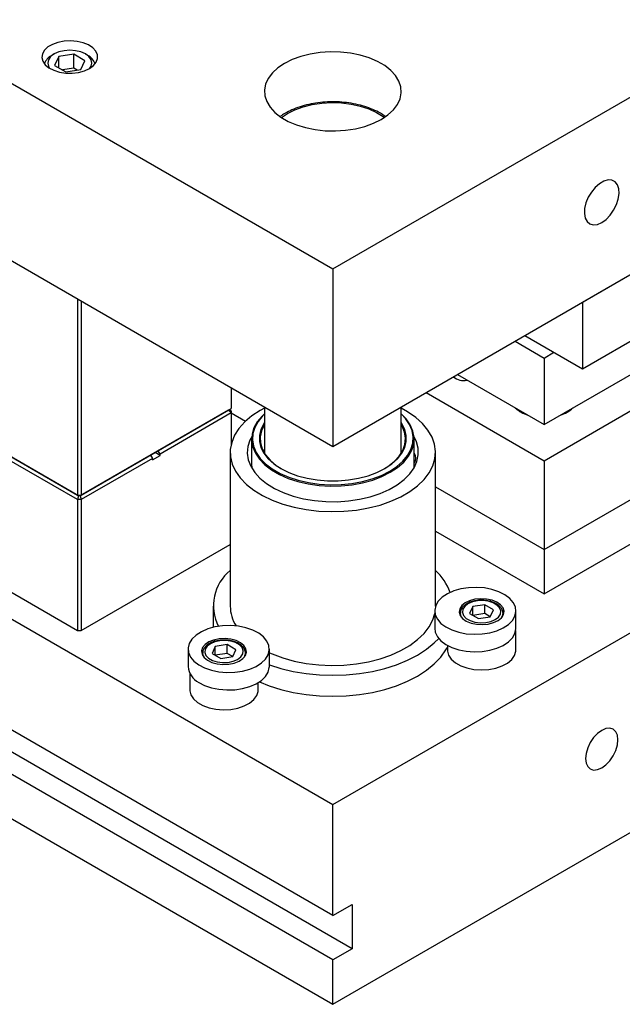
# Model space of a CAD drawing. Header units: inches. Extents: x 1880 to 2363, y -453 to -54.
# Tile 682 of 1056: x 1951.7 to 1957.25, y -153.6 to -144.55. Entities that reach past the tile are written whole.
import ezdxf

# ---------------------------------------------------------------- set-up
doc = ezdxf.new("R2010")
doc.units = ezdxf.units.IN
doc.header["$LTSCALE"] = 0.5
doc.header["$MEASUREMENT"] = 0
doc.layers.add('SID-M-S', color=105, linetype='Continuous')

msp = doc.modelspace()

# ---------------------------------------------------------------- linework, layer by layer
at = {"layer": 'SID-M-S'}
for p, q in [((1954.58358, -146.83973), (1964.48307, -141.12487)), ((1945.74474, -141.73718), (1954.58358, -146.83973)), ((1954.58358, -148.47281), (1964.48307, -142.75796)), ((1945.74474, -143.37026), (1954.58358, -148.47281)), ((1956.88167, -147.14622), (1961.47787, -144.49289)), ((1951.92836, -144.82773), (1951.90956, -144.8605)), ((1951.95975, -144.79836), (1951.92836, -144.82773)), ((1952.00202, -144.77395), (1951.95975, -144.79836)), ((1952.05291, -144.75583), (1952.00202, -144.77395)), ((1952.10966, -144.74498), (1952.05291, -144.75583)), ((1952.16174, -144.82841), (1952.10916, -144.83241)), ((1952.16922, -144.74197), (1952.10966, -144.74498)), ((1952.21431, -144.83241), (1952.16174, -144.82841)), ((1952.22838, -144.74697), (1952.16922, -144.74197)), ((1952.28395, -144.75971), (1952.22838, -144.74697)), ((1952.33292, -144.77951), (1952.28395, -144.75971)), ((1952.37267, -144.80529), (1952.33292, -144.77951)), ((1952.40104, -144.83567), (1952.37267, -144.80529)), ((1951.90956, -144.8605), (1951.90434, -144.89488)), ((1951.90434, -144.89488), (1951.91301, -144.92903)), ((1951.96553, -144.91532), (1951.95861, -144.94567)), ((1951.98582, -144.88704), (1951.96553, -144.91532)), ((1952.0181, -144.86276), (1951.98582, -144.88704)), ((1952.01808, -144.86277), (1951.99598, -144.87553)), ((1952.06017, -144.84412), (1952.0181, -144.86276)), ((1952.05967, -144.88675), (1952.02232, -144.96724)), ((1952.19909, -144.86519), (1952.05967, -144.88675)), ((1952.05967, -144.98881), (1952.05967, -144.88675)), ((1952.10916, -144.83241), (1952.06017, -144.84412)), ((1952.30115, -144.92411), (1952.19909, -144.86519)), ((1952.19909, -144.99277), (1952.19909, -144.86519)), ((1952.2633, -144.84412), (1952.21431, -144.83241)), ((1952.30537, -144.86276), (1952.2633, -144.84412)), ((1952.33765, -144.88704), (1952.30537, -144.86276)), ((1952.32749, -144.87553), (1952.30539, -144.86277)), ((1952.35794, -144.91532), (1952.33765, -144.88704)), ((1952.36486, -144.94567), (1952.35794, -144.91532)), ((1952.41652, -144.86901), (1952.40104, -144.83567)), ((1952.40617, -144.93731), (1952.41826, -144.90351)), ((1952.41826, -144.90351), (1952.41652, -144.86901)), ((1954.20952, -144.91433), (1954.13815, -144.94978)), ((1954.28923, -144.88541), (1954.20952, -144.91433)), ((1954.37553, -144.86368), (1954.28923, -144.88541)), ((1954.46647, -144.84961), (1954.37553, -144.86368)), ((1954.56002, -144.84352), (1954.46647, -144.84961)), ((1954.65411, -144.84556), (1954.56002, -144.84352)), ((1954.74661, -144.85566), (1954.65411, -144.84556)), ((1954.83548, -144.87361), (1954.74661, -144.85566)), ((1954.91871, -144.89901), (1954.83548, -144.87361)), ((1954.99447, -144.93128), (1954.91871, -144.89901)), ((1951.91301, -144.92903), (1951.93508, -144.96111)), ((1951.93508, -144.96111), (1951.96938, -144.98938)), ((1951.95861, -144.94567), (1951.96553, -144.97602)), ((1951.96553, -144.97602), (1951.97654, -144.99384)), ((1951.96938, -144.98938), (1952.01404, -145.01233)), ((1952.01404, -145.01233), (1952.06667, -145.02871)), ((1952.02232, -144.96724), (1952.12438, -145.02616)), ((1952.19909, -144.99277), (1952.09456, -145.00894)), ((1952.12438, -145.02616), (1952.2638, -145.00459)), ((1952.22891, -145.00999), (1952.19909, -144.99277)), ((1952.2638, -145.00459), (1952.30115, -144.92411)), ((1952.29692, -145.01708), (1952.34382, -144.99567)), ((1952.34382, -144.99567), (1952.3809, -144.9686)), ((1952.34694, -144.99384), (1952.35794, -144.97602)), ((1952.35794, -144.97602), (1952.36486, -144.94567)), ((1952.3809, -144.9686), (1952.40617, -144.93731)), ((1954.07674, -144.99097), (1954.02665, -145.03699)), ((1954.13815, -144.94978), (1954.07674, -144.99097)), ((1955.06104, -144.96971), (1954.99447, -144.93128)), ((1955.11695, -145.01344), (1955.06104, -144.96971)), ((1952.06667, -145.02871), (1952.12442, -145.03764)), ((1952.12442, -145.03764), (1952.18418, -145.03864)), ((1952.18418, -145.03864), (1952.24273, -145.03166)), ((1952.24273, -145.03166), (1952.29692, -145.01708)), ((1953.989, -145.08681), (1953.96464, -145.13931)), ((1954.02665, -145.03699), (1953.989, -145.08681)), ((1955.16094, -145.0615), (1955.11695, -145.01344)), ((1955.19203, -145.1128), (1955.16094, -145.0615)), ((1953.96464, -145.13931), (1953.9541, -145.19332)), ((1953.9541, -145.19332), (1953.95762, -145.24763)), ((1955.20954, -145.1662), (1955.19203, -145.1128)), ((1955.21306, -145.22051), (1955.20954, -145.1662)), ((1953.95762, -145.24763), (1953.97512, -145.30103)), ((1955.17815, -145.32702), (1955.20252, -145.27452)), ((1955.20252, -145.27452), (1955.21306, -145.22051)), ((1953.97512, -145.30103), (1954.00621, -145.35233)), ((1954.00621, -145.35233), (1954.05021, -145.40039)), ((1954.23463, -145.37551), (1954.31145, -145.34798)), ((1954.31145, -145.34798), (1954.39464, -145.32755)), ((1954.39464, -145.32755), (1954.48227, -145.31468)), ((1954.48227, -145.31468), (1954.57226, -145.30969)), ((1954.57226, -145.30969), (1954.66253, -145.31269)), ((1954.66253, -145.31269), (1954.75094, -145.32361)), ((1954.75094, -145.32361), (1954.83543, -145.34219)), ((1954.83543, -145.34219), (1954.91402, -145.36799)), ((1954.91402, -145.36799), (1954.98486, -145.40043)), ((1955.1405, -145.37684), (1955.17815, -145.32702)), ((1954.05021, -145.40039), (1954.10611, -145.44412)), ((1954.10611, -145.44412), (1954.17269, -145.48255)), ((1954.11012, -145.44678), (1954.16599, -145.40948)), ((1954.16599, -145.40948), (1954.23463, -145.37551)), ((1954.95764, -145.4995), (1955.029, -145.46405)), ((1954.98486, -145.40043), (1955.04629, -145.43872)), ((1955.029, -145.46405), (1955.09041, -145.42286)), ((1955.04629, -145.43872), (1955.05703, -145.44678)), ((1955.09041, -145.42286), (1955.1405, -145.37684)), ((1954.17269, -145.48255), (1954.24844, -145.51482)), ((1954.24844, -145.51482), (1954.33168, -145.54022)), ((1954.33168, -145.54022), (1954.42054, -145.55817)), ((1954.70069, -145.56422), (1954.79163, -145.55015)), ((1954.79163, -145.55015), (1954.87792, -145.52842)), ((1954.87792, -145.52842), (1954.95764, -145.4995)), ((1954.42054, -145.55817), (1954.51305, -145.56827)), ((1954.51305, -145.56827), (1954.60713, -145.57031)), ((1954.60713, -145.57031), (1954.70069, -145.56422)), ((1956.99948, -146.0896), (1956.96429, -146.13226)), ((1957.03837, -146.05562), (1956.99948, -146.0896)), ((1957.07853, -146.03244), (1957.03837, -146.05562)), ((1957.11742, -146.02152), (1957.07853, -146.03244)), ((1957.15261, -146.02354), (1957.11742, -146.02152)), ((1957.18188, -146.03839), (1957.15261, -146.02354)), ((1957.2034, -146.06512), (1957.18188, -146.03839)), ((1957.21581, -146.10205), (1957.2034, -146.06512)), ((1956.93502, -146.1809), (1956.9135, -146.23247)), ((1956.96429, -146.13226), (1956.93502, -146.1809)), ((1957.2108, -146.19677), (1957.21833, -146.14688)), ((1957.21833, -146.14688), (1957.21581, -146.10205)), ((1956.9135, -146.23247), (1956.90109, -146.28374)), ((1957.16811, -146.2991), (1957.19371, -146.2486)), ((1957.19371, -146.2486), (1957.2108, -146.19677)), ((1956.90109, -146.28374), (1956.89857, -146.33147)), ((1956.89857, -146.33147), (1956.9061, -146.37267)), ((1957.09829, -146.38373), (1957.13562, -146.34511)), ((1957.13562, -146.34511), (1957.16811, -146.2991)), ((1956.9061, -146.37267), (1956.92319, -146.40476)), ((1956.92319, -146.40476), (1956.94879, -146.42571)), ((1956.94879, -146.42571), (1956.98128, -146.43422)), ((1956.98128, -146.43422), (1957.01861, -146.42973)), ((1957.01861, -146.42973), (1957.05845, -146.41255)), ((1957.05845, -146.41255), (1957.09829, -146.38373)), ((1945.74474, -146.665), (1954.58358, -151.76756)), ((1954.58358, -146.83973), (1954.58358, -148.47281)), ((1956.88167, -147.75862), (1958.38428, -146.89119)), ((1952.23245, -147.11553), (1952.23245, -148.92013)), ((1952.2678, -147.13594), (1952.2678, -148.92013)), ((1956.88162, -147.14618), (1956.88167, -147.14622)), ((1956.88167, -147.14615), (1956.88167, -147.75862)), ((1956.3512, -147.45239), (1956.88167, -147.75862)), ((1956.52812, -148.27185), (1958.04463, -147.39639)), ((1956.26032, -147.50485), (1956.52812, -147.65945)), ((1956.52812, -149.82859), (1960.38185, -147.60387)), ((1956.52812, -147.65945), (1956.619, -147.60698)), ((1954.58358, -152.78823), (1945.74474, -147.68568)), ((1956.52812, -147.65945), (1956.52812, -148.27185)), ((1956.52812, -148.60377), (1958.04463, -147.72831)), ((1955.7299, -147.81105), (1956.52812, -148.27185)), ((1954.58358, -153.60477), (1964.48307, -147.88992)), ((1954.76035, -153.09445), (1945.92152, -147.9919)), ((1953.64666, -147.93194), (1953.64666, -148.12413)), ((1955.44242, -147.97701), (1956.52812, -148.60377)), ((1954.58358, -153.1965), (1945.74474, -148.09395)), ((1953.62166, -148.13857), (1952.25745, -148.92611)), ((1952.2678, -148.92013), (1953.64666, -148.12413)), ((1953.64666, -148.16496), (1952.99259, -148.54255)), ((1953.62166, -148.13857), (1953.64666, -148.12413)), ((1953.62166, -148.13857), (1953.64666, -148.16496)), ((1953.62898, -148.13434), (1953.64666, -148.14455)), ((1953.64666, -148.14455), (1953.64666, -148.4567)), ((1953.64666, -148.16515), (1953.77888, -148.24148)), ((1953.91544, -148.14167), (1953.8384, -148.19199)), ((1953.95366, -148.12081), (1953.91544, -148.14167)), ((1953.95366, -148.17232), (1953.93155, -148.19357)), ((1953.95366, -148.17444), (1953.93841, -148.18937)), ((1953.95366, -148.10917), (1953.95366, -148.53578)), ((1955.2135, -148.53578), (1955.2135, -148.10917)), ((1955.27197, -148.15373), (1955.2135, -148.12081)), ((1955.2591, -148.21975), (1955.2135, -148.17232)), ((1955.25199, -148.21527), (1955.2135, -148.17444)), ((1955.34629, -148.2054), (1955.27197, -148.15373)), ((1956.30645, -148.14389), (1956.32528, -148.16339)), ((1956.73096, -148.16339), (1956.73672, -148.15816)), ((1956.73672, -148.15816), (1956.74979, -148.14389)), ((1953.77266, -148.2474), (1953.7192, -148.30705)), ((1953.8384, -148.19199), (1953.77266, -148.2474)), ((1953.8877, -148.2468), (1953.85681, -148.30297)), ((1953.89502, -148.24204), (1953.86446, -148.29762)), ((1953.93155, -148.19357), (1953.8877, -148.2468)), ((1953.93841, -148.18937), (1953.89502, -148.24204)), ((1953.94911, -148.26217), (1953.92189, -148.31569)), ((1953.95466, -148.25387), (1953.94911, -148.26217)), ((1955.21805, -148.26217), (1955.21249, -148.25387)), ((1955.24527, -148.31569), (1955.21805, -148.26217)), ((1955.28905, -148.26953), (1955.25199, -148.21527)), ((1955.29656, -148.27458), (1955.2591, -148.21975)), ((1955.31297, -148.32619), (1955.28905, -148.26953)), ((1955.40905, -148.26195), (1955.34629, -148.2054)), ((1955.45929, -148.32252), (1955.40905, -148.26195)), ((1953.7192, -148.30705), (1953.67885, -148.37004)), ((1953.83947, -148.36105), (1953.83598, -148.41996)), ((1953.85681, -148.30297), (1953.83947, -148.36105)), ((1953.8473, -148.35509), (1953.84385, -148.41337)), ((1953.86446, -148.29762), (1953.8473, -148.35509)), ((1953.92189, -148.31569), (1953.90814, -148.3709)), ((1953.92775, -148.32811), (1953.91529, -148.38405)), ((1953.95366, -148.27465), (1953.92775, -148.32811)), ((1955.22086, -148.28716), (1955.2135, -148.27465)), ((1955.24384, -148.34199), (1955.22086, -148.28716)), ((1955.25276, -148.39816), (1955.24384, -148.34199)), ((1955.25902, -148.3709), (1955.24527, -148.31569)), ((1955.32073, -148.33184), (1955.29656, -148.27458)), ((1955.3233, -148.3842), (1955.31297, -148.32619)), ((1955.33117, -148.39047), (1955.32073, -148.33184)), ((1955.49626, -148.3862), (1955.45929, -148.32252)), ((1956.52812, -149.42032), (1958.3819, -148.35015)), ((1953.65222, -148.43541), (1953.6397, -148.50218)), ((1953.67885, -148.37004), (1953.65222, -148.43541)), ((1953.82078, -148.41463), (1953.80156, -148.47432)), ((1953.83646, -148.38384), (1953.82078, -148.41463)), ((1953.83554, -148.40522), (1953.83554, -148.64119)), ((1953.83598, -148.41996), (1953.84642, -148.47859)), ((1953.84385, -148.41337), (1953.85418, -148.47139)), ((1953.90814, -148.3709), (1953.90814, -148.42667)), ((1953.90814, -148.42667), (1953.92189, -148.48188)), ((1953.91529, -148.38405), (1953.91707, -148.44045)), ((1953.91707, -148.44045), (1953.93306, -148.4961)), ((1955.24527, -148.48188), (1955.25902, -148.42667)), ((1955.2474, -148.45448), (1955.25276, -148.39816)), ((1955.25902, -148.42667), (1955.25902, -148.3709)), ((1955.30269, -148.49995), (1955.31985, -148.44248)), ((1955.31034, -148.50746), (1955.32769, -148.44938)), ((1955.31985, -148.44248), (1955.3233, -148.3842)), ((1955.32769, -148.44938), (1955.33117, -148.39047)), ((1955.35247, -148.4294), (1955.33069, -148.38384)), ((1955.33161, -148.66931), (1955.33161, -148.40522)), ((1955.36823, -148.48944), (1955.35247, -148.4294)), ((1955.5194, -148.45202), (1955.49626, -148.3862)), ((1955.52835, -148.51898), (1955.5194, -148.45202)), ((1945.74474, -148.50222), (1954.58358, -153.60477)), ((1951.56069, -148.53234), (1952.23245, -148.92013)), ((1952.99259, -148.5548), (1952.94662, -148.52826)), ((1952.99259, -148.54255), (1952.97491, -148.51193)), ((1952.99259, -148.5548), (1952.99259, -148.54255)), ((1953.63869, -148.52738), (1953.63869, -149.94186)), ((1953.6397, -148.50218), (1953.64149, -148.56933)), ((1953.80156, -148.47432), (1953.79628, -148.53497)), ((1953.79628, -148.53497), (1953.80506, -148.59548)), ((1953.84642, -148.47859), (1953.87059, -148.53585)), ((1953.85418, -148.47139), (1953.8781, -148.52805)), ((1953.87059, -148.53585), (1953.90805, -148.59068)), ((1953.8781, -148.52805), (1953.91516, -148.5823)), ((1953.92189, -148.48188), (1953.94911, -148.5354)), ((1953.93306, -148.4961), (1953.96292, -148.54981)), ((1953.94911, -148.5354), (1953.98924, -148.58613)), ((1955.17791, -148.58613), (1955.21805, -148.5354)), ((1955.19467, -148.5628), (1955.2279, -148.50975)), ((1955.21606, -148.52164), (1955.2135, -148.524)), ((1955.21805, -148.5354), (1955.24527, -148.48188)), ((1955.2279, -148.50975), (1955.2474, -148.45448)), ((1955.27213, -148.55554), (1955.30269, -148.49995)), ((1955.27945, -148.56363), (1955.31034, -148.50746)), ((1955.36999, -148.55015), (1955.36823, -148.48944)), ((1955.52297, -148.58606), (1955.52835, -148.51898)), ((1955.52846, -149.94186), (1955.52846, -148.52738)), ((1952.23245, -148.96096), (1951.56069, -148.57316)), ((1952.2428, -148.92611), (1951.58569, -148.54677)), ((1952.92188, -148.58337), (1952.2678, -148.96096)), ((1952.9042, -148.55275), (1952.92188, -148.58337)), ((1952.92188, -148.59562), (1952.99259, -148.5548)), ((1952.92188, -148.59562), (1952.92188, -148.58337)), ((1953.64149, -148.56933), (1953.65757, -148.63585)), ((1953.80506, -148.59548), (1953.82773, -148.65478)), ((1953.90805, -148.59068), (1953.95809, -148.64205)), ((1953.91516, -148.5823), (1953.96467, -148.63313)), ((1953.96292, -148.54981), (1954.006, -148.60044)), ((1953.96467, -148.63313), (1954.02571, -148.6796)), ((1953.98924, -148.58613), (1954.04148, -148.63306)), ((1954.006, -148.60044), (1954.06139, -148.6469)), ((1954.04148, -148.63306), (1954.10475, -148.67521)), ((1955.0624, -148.67521), (1955.12568, -148.63306)), ((1955.09012, -148.65775), (1955.14842, -148.61248)), ((1955.12568, -148.63306), (1955.17791, -148.58613)), ((1955.14842, -148.61248), (1955.19467, -148.5628)), ((1955.17334, -148.65697), (1955.22874, -148.6082)), ((1955.17961, -148.66614), (1955.23561, -148.61686)), ((1955.22874, -148.6082), (1955.27213, -148.55554)), ((1955.23561, -148.61686), (1955.27945, -148.56363)), ((1955.33162, -148.66928), (1955.35771, -148.61046)), ((1955.35771, -148.61046), (1955.36999, -148.55015)), ((1955.50336, -148.65226), (1955.52297, -148.58606)), ((1956.52812, -148.60377), (1956.52812, -149.82859)), ((1953.65757, -148.63585), (1953.68768, -148.70072)), ((1953.68768, -148.70072), (1953.73137, -148.76296)), ((1953.82696, -148.64634), (1953.82456, -148.64832)), ((1953.83528, -148.64058), (1953.82696, -148.64634)), ((1953.82773, -148.65478), (1953.86389, -148.7118)), ((1953.86389, -148.7118), (1953.91289, -148.76553)), ((1953.95809, -148.64205), (1954.01978, -148.68902)), ((1954.01978, -148.68902), (1954.09197, -148.73069)), ((1954.02571, -148.6796), (1954.09714, -148.72084)), ((1954.06139, -148.6469), (1954.10747, -148.67677)), ((1954.09714, -148.72084), (1954.17764, -148.75607)), ((1954.10475, -148.67521), (1954.17777, -148.71173)), ((1954.17777, -148.71173), (1954.25905, -148.74189)), ((1954.90811, -148.74189), (1954.98939, -148.71173)), ((1954.98939, -148.71173), (1955.0624, -148.67521)), ((1955.03081, -148.73925), (1955.10695, -148.70092)), ((1955.03556, -148.7493), (1955.11251, -148.71056)), ((1955.05968, -148.67677), (1955.09012, -148.65775)), ((1955.10695, -148.70092), (1955.17334, -148.65697)), ((1955.11251, -148.71056), (1955.17961, -148.66614)), ((1955.2401, -148.77833), (1955.29218, -148.72558)), ((1955.29218, -148.72558), (1955.33162, -148.66928)), ((1955.42281, -148.778), (1955.4698, -148.71657)), ((1955.4698, -148.71657), (1955.50336, -148.65226)), ((1953.73137, -148.76296), (1953.78798, -148.82163)), ((1953.91289, -148.76553), (1953.97386, -148.81501)), ((1953.97386, -148.81501), (1954.04571, -148.85936)), ((1954.09197, -148.73069), (1954.17332, -148.7663)), ((1954.17332, -148.7663), (1954.26231, -148.79519)), ((1954.17764, -148.75607), (1954.26569, -148.78466)), ((1954.25905, -148.74189), (1954.34693, -148.76506)), ((1954.26231, -148.79519), (1954.35729, -148.81681)), ((1954.26569, -148.78466), (1954.35967, -148.80605)), ((1954.34693, -148.76506), (1954.43963, -148.78077)), ((1954.35967, -148.80605), (1954.45782, -148.81986)), ((1954.43963, -148.78077), (1954.53527, -148.78871)), ((1954.53527, -148.78871), (1954.63188, -148.78871)), ((1954.63188, -148.78871), (1954.72752, -148.78077)), ((1954.65927, -148.82383), (1954.75882, -148.81392)), ((1954.72752, -148.78077), (1954.82022, -148.76506)), ((1954.75882, -148.81392), (1954.85511, -148.79628)), ((1954.76068, -148.82477), (1954.85799, -148.80694)), ((1954.82022, -148.76506), (1954.90811, -148.74189)), ((1954.85511, -148.79628), (1954.94634, -148.77123)), ((1954.85799, -148.80694), (1954.95019, -148.78162)), ((1954.94634, -148.77123), (1955.03081, -148.73925)), ((1954.95019, -148.78162), (1955.03556, -148.7493)), ((1955.1763, -148.82661), (1955.2401, -148.77833)), ((1955.3631, -148.83564), (1955.42281, -148.778)), ((1953.78798, -148.82163), (1953.85665, -148.87585)), ((1953.85665, -148.87585), (1953.93634, -148.92477)), ((1954.04571, -148.85936), (1954.12716, -148.89778)), ((1954.12716, -148.89778), (1954.21676, -148.92959)), ((1954.35729, -148.81681), (1954.45648, -148.83077)), ((1954.45648, -148.83077), (1954.55804, -148.83679)), ((1954.45782, -148.81986), (1954.55831, -148.82582)), ((1954.55804, -148.83679), (1954.66007, -148.83478)), ((1954.55831, -148.82582), (1954.65927, -148.82383)), ((1954.66007, -148.83478), (1954.76068, -148.82477)), ((1954.92691, -148.93644), (1955.01829, -148.90638)), ((1955.01829, -148.90638), (1955.10192, -148.86955)), ((1955.10192, -148.86955), (1955.1763, -148.82661)), ((1955.20931, -148.93609), (1955.29157, -148.8886)), ((1955.29157, -148.8886), (1955.3631, -148.83564)), ((1955.52846, -148.84322), (1956.52812, -149.42032)), ((1952.23245, -148.92013), (1952.2678, -148.92013)), ((1952.23245, -148.92013), (1952.2428, -148.92611)), ((1952.2428, -148.92611), (1952.23245, -148.96096)), ((1952.2678, -148.96096), (1952.23245, -148.96096)), ((1952.23245, -148.96096), (1952.23245, -150.16535)), ((1952.25745, -148.92611), (1952.2428, -148.92611)), ((1952.2678, -148.92013), (1952.25745, -148.92611)), ((1952.25745, -148.92611), (1952.2678, -148.96096)), ((1952.2678, -148.96096), (1952.2678, -150.16535)), ((1953.93634, -148.92477), (1954.02584, -148.96768)), ((1954.02584, -148.96768), (1954.12379, -149.00391)), ((1954.21676, -148.92959), (1954.3129, -148.95423)), ((1954.3129, -148.95423), (1954.41387, -148.97125)), ((1954.41387, -148.97125), (1954.51786, -148.98035)), ((1954.51786, -148.98035), (1954.62303, -148.98136)), ((1954.62303, -148.98136), (1954.7275, -148.97427)), ((1954.7275, -148.97427), (1954.8294, -148.95921)), ((1954.8294, -148.95921), (1954.92691, -148.93644)), ((1955.01772, -149.01186), (1955.11756, -148.97739)), ((1955.11756, -148.97739), (1955.20931, -148.93609)), ((1954.12379, -149.00391), (1954.22872, -149.03291)), ((1954.22872, -149.03291), (1954.33902, -149.05426)), ((1954.33902, -149.05426), (1954.45303, -149.06761)), ((1954.45303, -149.06761), (1954.56903, -149.07278)), ((1954.56903, -149.07278), (1954.68524, -149.06968)), ((1954.68524, -149.06968), (1954.79991, -149.05836)), ((1954.79991, -149.05836), (1954.9113, -149.03898)), ((1954.9113, -149.03898), (1955.01772, -149.01186)), ((1955.52846, -149.25149), (1956.52812, -149.82859)), ((1954.58358, -151.76756), (1958.82622, -149.31833)), ((1952.2678, -150.16535), (1953.63869, -149.37395)), ((1951.56069, -149.77756), (1952.23245, -150.16535)), ((1955.69592, -149.80253), (1955.63798, -149.82847)), ((1955.76152, -149.78362), (1955.69592, -149.80253)), ((1955.83224, -149.77246), (1955.76152, -149.78362)), ((1955.90538, -149.76948), (1955.83224, -149.77246)), ((1955.97812, -149.77479), (1955.90538, -149.76948)), ((1956.04767, -149.7882), (1955.97812, -149.77479)), ((1956.11135, -149.80917), (1956.04767, -149.7882)), ((1956.16671, -149.83692), (1956.11135, -149.80917)), ((1955.55358, -149.89719), (1955.53036, -149.93734)), ((1955.58991, -149.86043), (1955.55358, -149.89719)), ((1955.63798, -149.82847), (1955.58991, -149.86043)), ((1955.84257, -149.89188), (1955.80104, -149.91176)), ((1955.8677, -149.90312), (1955.82733, -149.92057)), ((1955.89161, -149.87888), (1955.84257, -149.89188)), ((1955.91495, -149.89295), (1955.8677, -149.90312)), ((1955.9448, -149.87365), (1955.89161, -149.87888)), ((1955.96524, -149.89087), (1955.91495, -149.89295)), ((1955.99853, -149.87655), (1955.9448, -149.87365)), ((1956.01452, -149.89706), (1955.96524, -149.89087)), ((1956.04912, -149.88737), (1955.99853, -149.87655)), ((1956.05878, -149.91101), (1956.01452, -149.89706)), ((1956.09314, -149.90539), (1956.04912, -149.88737)), ((1956.21164, -149.87037), (1956.16671, -149.83692)), ((1956.2444, -149.90824), (1956.21164, -149.87037)), ((1953.48121, -149.94186), (1953.48121, -150.13474)), ((1955.52101, -149.98531), (1955.52101, -150.14605)), ((1955.53036, -149.93734), (1955.52115, -149.97933)), ((1955.52115, -149.97933), (1955.52632, -150.02156)), ((1955.75108, -149.96638), (1955.74606, -149.99739)), ((1955.76983, -149.93717), (1955.75108, -149.96638)), ((1955.80104, -149.91176), (1955.76983, -149.93717)), ((1955.77949, -149.97115), (1955.77589, -150.00018)), ((1955.79711, -149.94387), (1955.77949, -149.97115)), ((1955.82733, -149.92057), (1955.79711, -149.94387)), ((1955.87224, -149.94649), (1955.84283, -150.00987)), ((1955.98202, -149.92951), (1955.87224, -149.94649)), ((1955.87224, -150.02685), (1955.87224, -149.94649)), ((1956.06238, -149.9759), (1955.98202, -149.92951)), ((1955.98202, -150.00988), (1955.98202, -149.92951)), ((1956.03297, -150.03928), (1956.06238, -149.9759)), ((1956.09443, -149.93159), (1956.05878, -149.91101)), ((1956.12758, -149.92937), (1956.09314, -149.90539)), ((1956.1186, -149.95714), (1956.09443, -149.93159)), ((1956.12932, -149.98559), (1956.1186, -149.95714)), ((1956.12572, -150.01463), (1956.12932, -149.98559)), ((1956.15009, -149.95767), (1956.12758, -149.92937)), ((1956.15915, -149.98838), (1956.15009, -149.95767)), ((1956.15413, -150.01939), (1956.15915, -149.98838)), ((1956.26373, -149.94907), (1956.2444, -149.90824)), ((1956.25969, -150.03328), (1956.2689, -149.99129)), ((1956.2689, -149.99129), (1956.26373, -149.94907)), ((1956.26904, -150.14605), (1956.26904, -149.98531)), ((1955.4698, -150.13105), (1955.50336, -150.06674)), ((1955.50336, -150.06674), (1955.52101, -150.01021)), ((1955.52632, -150.02156), (1955.54565, -150.06238)), ((1955.54565, -150.06238), (1955.57841, -150.10025)), ((1955.74606, -149.99739), (1955.75512, -150.0281)), ((1955.75512, -150.0281), (1955.77763, -150.0564)), ((1955.75575, -150.00896), (1955.75575, -150.02927)), ((1955.75578, -150.007), (1955.75587, -150.01284)), ((1955.75587, -150.01284), (1955.76431, -150.0421)), ((1955.77589, -150.00018), (1955.78661, -150.02863)), ((1955.77763, -150.0564), (1955.81207, -150.08038)), ((1955.78661, -150.02863), (1955.81078, -150.05418)), ((1955.81078, -150.05418), (1955.84643, -150.07476)), ((1955.81207, -150.08038), (1955.85609, -150.0984)), ((1955.84283, -150.00987), (1955.92319, -150.05626)), ((1955.84643, -150.07476), (1955.89069, -150.08871)), ((1955.98202, -150.00988), (1955.87226, -150.02686)), ((1955.92319, -150.05626), (1956.03297, -150.03928)), ((1956.03295, -150.03928), (1955.98202, -150.00988)), ((1955.99026, -150.09282), (1956.03751, -150.08265)), ((1956.03751, -150.08265), (1956.07788, -150.0652)), ((1956.06264, -150.09389), (1956.10417, -150.07401)), ((1956.07788, -150.0652), (1956.1081, -150.0419)), ((1956.10417, -150.07401), (1956.13538, -150.0486)), ((1956.1081, -150.0419), (1956.12572, -150.01463)), ((1956.13538, -150.0486), (1956.15413, -150.01939)), ((1956.1409, -150.0421), (1956.14842, -150.02058)), ((1956.14842, -150.02058), (1956.14929, -150.01357)), ((1956.14929, -150.01357), (1956.14946, -150.00896)), ((1956.14946, -150.02927), (1956.14946, -150.00896)), ((1956.20014, -150.11019), (1956.23648, -150.07343)), ((1956.23648, -150.07343), (1956.25969, -150.03328)), ((1952.23245, -150.16535), (1952.2678, -150.16535)), ((1953.43176, -150.15185), (1953.373, -150.17716)), ((1953.49795, -150.13363), (1953.43176, -150.15185)), ((1953.56902, -150.12322), (1953.49795, -150.13363)), ((1953.64224, -150.12102), (1953.56902, -150.12322)), ((1953.71479, -150.1271), (1953.64224, -150.12102)), ((1953.7839, -150.14124), (1953.71479, -150.1271)), ((1953.84691, -150.16289), (1953.7839, -150.14124)), ((1953.90138, -150.19122), (1953.84691, -150.16289)), ((1955.42281, -150.19248), (1955.4698, -150.13105)), ((1955.52101, -150.14605), (1955.52632, -150.18229)), ((1955.57841, -150.10025), (1955.62334, -150.1337)), ((1955.62334, -150.1337), (1955.6787, -150.16145)), ((1955.6787, -150.16145), (1955.74239, -150.18243)), ((1955.85609, -150.0984), (1955.90668, -150.10922)), ((1955.89069, -150.08871), (1955.93997, -150.0949)), ((1955.90668, -150.10922), (1955.96041, -150.11212)), ((1955.93997, -150.0949), (1955.99026, -150.09282)), ((1955.96041, -150.11212), (1956.0136, -150.10689)), ((1956.0136, -150.10689), (1956.06264, -150.09389)), ((1956.02853, -150.187), (1956.09413, -150.16809)), ((1956.09413, -150.16809), (1956.15207, -150.14215)), ((1956.15207, -150.14215), (1956.20014, -150.11019)), ((1956.25969, -150.19402), (1956.2689, -150.15202)), ((1956.26757, -150.34651), (1956.26757, -150.16521)), ((1956.2689, -150.15202), (1956.26904, -150.14605)), ((1953.28643, -150.24498), (1953.26193, -150.28488)), ((1953.32393, -150.20861), (1953.28643, -150.24498)), ((1953.373, -150.17716), (1953.32393, -150.20861)), ((1953.48638, -150.2537), (1953.44211, -150.27151)), ((1953.53713, -150.24312), (1953.48638, -150.2537)), ((1953.54372, -150.25974), (1953.49647, -150.26991)), ((1953.59089, -150.24048), (1953.53713, -150.24312)), ((1953.59402, -150.25766), (1953.54372, -150.25974)), ((1953.64401, -150.24596), (1953.59089, -150.24048)), ((1953.64329, -150.26385), (1953.59402, -150.25766)), ((1953.68755, -150.2778), (1953.64329, -150.26385)), ((1953.69286, -150.2592), (1953.64401, -150.24596)), ((1953.73411, -150.27928), (1953.69286, -150.2592)), ((1953.94524, -150.22514), (1953.90138, -150.19122)), ((1953.97678, -150.26335), (1953.94524, -150.22514)), ((1953.99481, -150.30438), (1953.97678, -150.26335)), ((1955.29157, -150.30308), (1955.3631, -150.25012)), ((1955.3631, -150.25012), (1955.42281, -150.19248)), ((1955.51697, -150.28043), (1955.55789, -150.23954)), ((1955.52632, -150.18229), (1955.54565, -150.22312)), ((1955.54565, -150.22312), (1955.57841, -150.26099)), ((1955.57841, -150.26099), (1955.62334, -150.29444)), ((1955.74239, -150.18243), (1955.81193, -150.19583)), ((1955.81193, -150.19583), (1955.88467, -150.20114)), ((1955.88467, -150.20114), (1955.95781, -150.19816)), ((1955.95781, -150.19816), (1956.02853, -150.187)), ((1956.20014, -150.27093), (1956.23648, -150.23417)), ((1956.23648, -150.23417), (1956.25969, -150.19402)), ((1953.251, -150.3367), (1953.251, -150.49744)), ((1953.26193, -150.28488), (1953.2514, -150.32676)), ((1953.2514, -150.32676), (1953.25521, -150.36903)), ((1953.3844, -150.32352), (1953.3749, -150.35418)), ((1953.3749, -150.35418), (1953.37948, -150.38522)), ((1953.40732, -150.29532), (1953.3844, -150.32352)), ((1953.40826, -150.33794), (1953.40466, -150.36697)), ((1953.44211, -150.27151), (1953.40732, -150.29532)), ((1953.42588, -150.31066), (1953.40826, -150.33794)), ((1953.4561, -150.28736), (1953.42588, -150.31066)), ((1953.49647, -150.26991), (1953.4561, -150.28736)), ((1953.50101, -150.31328), (1953.4716, -150.37666)), ((1953.61079, -150.2963), (1953.50101, -150.31328)), ((1953.50101, -150.39364), (1953.50101, -150.31328)), ((1953.69116, -150.34269), (1953.61079, -150.2963)), ((1953.61079, -150.37667), (1953.61079, -150.2963)), ((1953.66174, -150.40607), (1953.69116, -150.34269)), ((1953.72321, -150.29838), (1953.68755, -150.2778)), ((1953.74737, -150.32393), (1953.72321, -150.29838)), ((1953.76495, -150.30484), (1953.73411, -150.27928)), ((1953.75809, -150.35238), (1953.74737, -150.32393)), ((1953.75449, -150.38142), (1953.75809, -150.35238)), ((1953.78328, -150.33413), (1953.76495, -150.30484)), ((1953.78785, -150.36517), (1953.78328, -150.33413)), ((1953.98809, -150.38853), (1953.99863, -150.34665)), ((1953.99863, -150.34665), (1953.99481, -150.30438)), ((1953.99903, -150.49744), (1953.99903, -150.3367)), ((1955.11756, -150.39187), (1955.20931, -150.35057)), ((1955.20931, -150.35057), (1955.29157, -150.30308)), ((1955.36306, -150.39184), (1955.44544, -150.33863)), ((1955.44544, -150.33863), (1955.51697, -150.28043)), ((1955.57677, -150.41085), (1955.62408, -150.34492)), ((1955.62334, -150.29444), (1955.6787, -150.32218)), ((1955.62408, -150.34492), (1955.63764, -150.32104)), ((1955.63764, -150.30271), (1955.63764, -150.34651)), ((1955.63764, -150.34651), (1955.63799, -150.35501)), ((1955.63799, -150.35501), (1955.64851, -150.39385)), ((1955.6787, -150.32218), (1955.74239, -150.34316)), ((1955.74239, -150.34316), (1955.81193, -150.35657)), ((1955.95781, -150.3589), (1956.02853, -150.34774)), ((1956.02853, -150.34774), (1956.09413, -150.32883)), ((1956.09413, -150.32883), (1956.15207, -150.30289)), ((1956.15207, -150.30289), (1956.20014, -150.27093)), ((1956.26697, -150.35769), (1956.26757, -150.34651)), ((1953.25521, -150.36903), (1953.27325, -150.41006)), ((1953.27325, -150.41006), (1953.30479, -150.44827)), ((1953.37948, -150.38522), (1953.39781, -150.41452)), ((1953.38453, -150.37575), (1953.38453, -150.39606)), ((1953.38456, -150.37379), (1953.38464, -150.37963)), ((1953.38464, -150.37963), (1953.39308, -150.40889)), ((1953.39781, -150.41452), (1953.42865, -150.44007)), ((1953.40466, -150.36697), (1953.41538, -150.39542)), ((1953.41538, -150.39542), (1953.43955, -150.42097)), ((1953.42865, -150.44007), (1953.4699, -150.46015)), ((1953.43955, -150.42097), (1953.47521, -150.44155)), ((1953.4716, -150.37666), (1953.55196, -150.42305)), ((1953.47521, -150.44155), (1953.51946, -150.4555)), ((1953.61079, -150.37667), (1953.50103, -150.39365)), ((1953.55196, -150.42305), (1953.66174, -150.40607)), ((1953.66172, -150.40607), (1953.61079, -150.37667)), ((1953.66628, -150.44944), (1953.70665, -150.432)), ((1953.70665, -150.432), (1953.73687, -150.40869)), ((1953.72065, -150.44784), (1953.75543, -150.42403)), ((1953.73687, -150.40869), (1953.75449, -150.38142)), ((1953.75543, -150.42403), (1953.77835, -150.39583)), ((1953.76967, -150.40889), (1953.7772, -150.38737)), ((1953.7772, -150.38737), (1953.77807, -150.38036)), ((1953.77807, -150.38036), (1953.77823, -150.37575)), ((1953.77823, -150.39606), (1953.77823, -150.37575)), ((1953.77835, -150.39583), (1953.78785, -150.36517)), ((1953.9261, -150.4648), (1953.9636, -150.42843)), ((1953.9636, -150.42843), (1953.98809, -150.38853)), ((1953.99903, -150.37041), (1954.02584, -150.38216)), ((1954.02584, -150.38216), (1954.12379, -150.41839)), ((1954.12379, -150.41839), (1954.22872, -150.44739)), ((1954.9113, -150.45346), (1955.01772, -150.42634)), ((1955.01772, -150.42634), (1955.11756, -150.39187)), ((1955.17007, -150.48069), (1955.27089, -150.4394)), ((1955.27089, -150.4394), (1955.36306, -150.39184)), ((1955.51697, -150.47331), (1955.57677, -150.41085)), ((1955.64851, -150.39385), (1955.67325, -150.43049)), ((1955.67325, -150.43049), (1955.71106, -150.46319)), ((1955.81193, -150.35657), (1955.88467, -150.36188)), ((1955.88467, -150.36188), (1955.95781, -150.3589)), ((1956.19115, -150.46523), (1956.22978, -150.43286)), ((1956.22978, -150.43286), (1956.25546, -150.39644)), ((1956.25546, -150.39644), (1956.26697, -150.35769)), ((1953.30479, -150.44827), (1953.34865, -150.48219)), ((1953.34865, -150.48219), (1953.40312, -150.51052)), ((1953.40312, -150.51052), (1953.46613, -150.53217)), ((1953.46613, -150.53217), (1953.53523, -150.54631)), ((1953.4699, -150.46015), (1953.51875, -150.47339)), ((1953.51875, -150.47339), (1953.57186, -150.47887)), ((1953.51946, -150.4555), (1953.56874, -150.46169)), ((1953.56874, -150.46169), (1953.61904, -150.45961)), ((1953.57186, -150.47887), (1953.62562, -150.47623)), ((1953.61904, -150.45961), (1953.66628, -150.44944)), ((1953.62562, -150.47623), (1953.67637, -150.46565)), ((1953.67637, -150.46565), (1953.72065, -150.44784)), ((1953.75208, -150.53978), (1953.81827, -150.52156)), ((1953.81827, -150.52156), (1953.87703, -150.49625)), ((1953.87703, -150.49625), (1953.9261, -150.4648)), ((1953.98809, -150.54927), (1953.99863, -150.50738)), ((1953.99863, -150.50738), (1953.99903, -150.49744)), ((1953.99903, -150.4814), (1954.10528, -150.51521)), ((1954.10528, -150.51521), (1954.21949, -150.54252)), ((1954.22872, -150.44739), (1954.33902, -150.46874)), ((1954.33902, -150.46874), (1954.45303, -150.48209)), ((1954.45303, -150.48209), (1954.56903, -150.48726)), ((1954.56903, -150.48726), (1954.68524, -150.48416)), ((1954.68524, -150.48416), (1954.79991, -150.47284)), ((1954.79991, -150.47284), (1954.9113, -150.45346)), ((1954.94766, -150.54252), (1955.06187, -150.51521)), ((1955.06187, -150.51521), (1955.17007, -150.48069)), ((1955.36306, -150.58473), (1955.44544, -150.53152)), ((1955.44544, -150.53152), (1955.51697, -150.47331)), ((1955.71106, -150.46319), (1955.76016, -150.49044)), ((1955.76016, -150.49044), (1955.81825, -150.51096)), ((1955.81825, -150.51096), (1955.88263, -150.52378)), ((1955.88263, -150.52378), (1955.95028, -150.52832)), ((1955.95028, -150.52832), (1956.01804, -150.52436)), ((1956.01804, -150.52436), (1956.08274, -150.51208)), ((1956.08274, -150.51208), (1956.14136, -150.49206)), ((1956.14136, -150.49206), (1956.19115, -150.46523)), ((1953.26642, -150.5588), (1953.26642, -150.7133)), ((1953.53523, -150.54631), (1953.60779, -150.55239)), ((1953.60779, -150.55239), (1953.68101, -150.55019)), ((1953.68101, -150.55019), (1953.75208, -150.53978)), ((1953.87703, -150.65698), (1953.9261, -150.62554)), ((1953.9261, -150.62554), (1953.9636, -150.58917)), ((1953.9636, -150.58917), (1953.98809, -150.54927)), ((1954.21949, -150.54252), (1954.33828, -150.56228)), ((1954.33828, -150.56228), (1954.46015, -150.57423)), ((1954.46015, -150.57423), (1954.58358, -150.57824)), ((1954.58358, -150.57824), (1954.707, -150.57423)), ((1954.707, -150.57423), (1954.82887, -150.56228)), ((1954.82887, -150.56228), (1954.94766, -150.54252)), ((1955.27089, -150.63228), (1955.36306, -150.58473)), ((1953.26642, -150.7133), (1953.26661, -150.71969)), ((1953.34865, -150.64292), (1953.40312, -150.67125)), ((1953.40312, -150.67125), (1953.46613, -150.6929)), ((1953.46613, -150.6929), (1953.53523, -150.70704)), ((1953.53523, -150.70704), (1953.60779, -150.71313)), ((1953.60779, -150.71313), (1953.68101, -150.71092)), ((1953.68101, -150.71092), (1953.75208, -150.70051)), ((1953.75208, -150.70051), (1953.81827, -150.6823)), ((1953.81827, -150.6823), (1953.87703, -150.65698)), ((1953.8955, -150.72658), (1953.89634, -150.7133)), ((1953.89634, -150.7133), (1953.89634, -150.64605)), ((1953.9089, -150.63801), (1953.99708, -150.67358)), ((1953.99708, -150.67358), (1954.10528, -150.7081)), ((1954.10528, -150.7081), (1954.21949, -150.73541)), ((1954.94766, -150.73541), (1955.06187, -150.7081)), ((1955.06187, -150.7081), (1955.17007, -150.67358)), ((1955.17007, -150.67358), (1955.27089, -150.63228)), ((1953.26661, -150.71969), (1953.27635, -150.75861)), ((1953.27635, -150.75861), (1953.30036, -150.7954)), ((1953.30036, -150.7954), (1953.3375, -150.82835)), ((1953.81752, -150.83361), (1953.8568, -150.8015)), ((1953.8568, -150.8015), (1953.8832, -150.76525)), ((1953.8832, -150.76525), (1953.8955, -150.72658)), ((1954.21949, -150.73541), (1954.33828, -150.75516)), ((1954.33828, -150.75516), (1954.46015, -150.76712)), ((1954.46015, -150.76712), (1954.58358, -150.77112)), ((1954.58358, -150.77112), (1954.707, -150.76712)), ((1954.707, -150.76712), (1954.82887, -150.75516)), ((1954.82887, -150.75516), (1954.94766, -150.73541)), ((1953.3375, -150.82835), (1953.38605, -150.85593)), ((1953.38605, -150.85593), (1953.44373, -150.87684)), ((1953.44373, -150.87684), (1953.50785, -150.89009)), ((1953.50785, -150.89009), (1953.5754, -150.89509)), ((1953.5754, -150.89509), (1953.64324, -150.89158)), ((1953.64324, -150.89158), (1953.70818, -150.87973)), ((1953.70818, -150.87973), (1953.76719, -150.86011)), ((1953.76719, -150.86011), (1953.81752, -150.83361)), ((1957.09706, -151.06878), (1957.05845, -151.0852)), ((1957.13303, -151.06522), (1957.09706, -151.06878)), ((1957.16393, -151.07476), (1957.13303, -151.06522)), ((1957.18763, -151.09675), (1957.16393, -151.07476)), ((1956.98387, -151.15133), (1956.95298, -151.19654)), ((1957.01984, -151.11336), (1956.98387, -151.15133)), ((1957.05845, -151.0852), (1957.01984, -151.11336)), ((1957.20253, -151.12969), (1957.18763, -151.09675)), ((1957.20761, -151.17134), (1957.20253, -151.12969)), ((1957.20253, -151.21885), (1957.20761, -151.17134)), ((1956.92927, -151.2459), (1956.91437, -151.29604)), ((1956.95298, -151.19654), (1956.92927, -151.2459)), ((1957.18763, -151.269), (1957.20253, -151.21885)), ((1956.91437, -151.29604), (1956.90929, -151.34356)), ((1956.90929, -151.34356), (1956.91437, -151.38521)), ((1957.13303, -151.36357), (1957.16393, -151.31836)), ((1957.16393, -151.31836), (1957.18763, -151.269)), ((1956.91437, -151.38521), (1956.92927, -151.41815)), ((1956.92927, -151.41815), (1956.95298, -151.44014)), ((1956.95298, -151.44014), (1956.98387, -151.44968)), ((1957.01984, -151.44612), (1957.05845, -151.4297)), ((1957.05845, -151.4297), (1957.09706, -151.40154)), ((1957.09706, -151.40154), (1957.13303, -151.36357)), ((1956.98387, -151.44968), (1957.01984, -151.44612)), ((1954.58358, -152.78823), (1954.58358, -151.76756)), ((1954.58358, -152.78823), (1954.76035, -152.68618)), ((1954.76035, -152.68618), (1954.76035, -153.09445)), ((1954.76035, -153.09445), (1954.58358, -153.1965)), ((1954.58358, -153.60477), (1954.58358, -153.1965))]:
    msp.add_line(p, q, dxfattribs=at)
for centre, radius, start, end in [((1952.0501, -144.9891), 0.12581, 115.463551, 163.977937), ((1952.26997, -144.99199), 0.12989, 16.83158, 63.715297), ((1955.78469, -147.73299), 0.13398, 227.461096, 284.847185), ((1956.46281, -147.90578), 0.29204, 226.859957, 253.145419), ((1956.59729, -147.91247), 0.28452, 286.500764, 313.49386), ((1955.26809, -148.58074), 0.07874, 323.771609, 36.228391), ((1953.90151, -149.93853), 0.41755, 129.007955, 206.980315), ((1955.18051, -149.9945), 0.51555, 20.31436, 47.553151), ((1953.9898, -149.93647), 0.35115, 180.879258, 212.358113), ((1953.43004, -150.48278), 0.17964, 184.681292, 243.058622)]:
    msp.add_arc(centre, radius, start, end, dxfattribs=at)
for points, knots in [([(1955.06433, -145.43651), (1955.05017, -145.42658), (1955.01661, -145.40304), (1954.95341, -145.37241), (1954.87792, -145.3443), (1954.79638, -145.32308), (1954.71084, -145.30885), (1954.62284, -145.3019), (1954.5341, -145.30232), (1954.44633, -145.31012), (1954.36117, -145.32515), (1954.28033, -145.34723), (1954.20795, -145.37475), (1954.15368, -145.40292), (1954.11942, -145.42299), (1954.10649, -145.43337), (1954.10308, -145.4361)], [0, 0, 0, 0, 0.0592122, 0.1404003, 0.2215991, 0.3026801, 0.3836373, 0.4645076, 0.5453447, 0.6262072, 0.7071384, 0.7882022, 0.8694596, 0.9414995, 0.9846048, 1, 1, 1, 1]), ([(1953.9482, -148.51725), (1953.94933, -148.51312), (1953.9509, -148.50735), (1953.95305, -148.50355), (1953.95366, -148.50247)], [0, 0, 0, 0, 0.71618061, 1, 1, 1, 1]), ([(1953.8356, -148.64119), (1953.8356, -148.64147), (1953.83561, -148.64213), (1953.83631, -148.6511), (1953.83735, -148.66187), (1953.83783, -148.66682)], [0, 0, 0, 0, 0.2783618, 0.6678565, 1, 1, 1, 1]), ([(1955.8952, -149.89309), (1955.88923, -149.89395), (1955.86711, -149.89717), (1955.84101, -149.90706), (1955.82298, -149.91667), (1955.81749, -149.91959)], [0, 0, 0, 0, 0.2043943, 0.7576381, 1, 1, 1, 1]), ([(1956.14906, -150.01452), (1956.14915, -150.01416), (1956.15186, -150.00351), (1956.14599, -149.98168), (1956.13057, -149.95296), (1956.10359, -149.92802), (1956.06747, -149.90783), (1956.02347, -149.89356), (1955.975, -149.88668), (1955.93082, -149.88626), (1955.90513, -149.89118), (1955.8952, -149.89309)], [0, 0, 0, 0, 0.0044009, 0.1295137, 0.2526128, 0.3795604, 0.512071, 0.646756, 0.7812039, 0.9154424, 1, 1, 1, 1]), ([(1955.81749, -149.91959), (1955.81125, -149.9235), (1955.79314, -149.93483), (1955.77195, -149.95715), (1955.75749, -149.98344), (1955.75742, -150.00022), (1955.75739, -150.00679)], [0, 0, 0, 0, 0.176727, 0.5132924, 0.8093523, 1, 1, 1, 1]), ([(1953.52397, -150.25988), (1953.51801, -150.26074), (1953.49589, -150.26396), (1953.46978, -150.27385), (1953.45175, -150.28346), (1953.44626, -150.28638)], [0, 0, 0, 0, 0.2043943, 0.7576381, 1, 1, 1, 1]), ([(1953.77783, -150.38131), (1953.77792, -150.38095), (1953.78063, -150.3703), (1953.77476, -150.34847), (1953.75935, -150.31975), (1953.73236, -150.29481), (1953.69624, -150.27462), (1953.65225, -150.26035), (1953.60377, -150.25347), (1953.55959, -150.25305), (1953.5339, -150.25797), (1953.52397, -150.25988)], [0, 0, 0, 0, 0.0044009, 0.1295137, 0.2526128, 0.3795604, 0.512071, 0.646756, 0.7812039, 0.9154424, 1, 1, 1, 1]), ([(1953.44626, -150.28638), (1953.44002, -150.29029), (1953.42191, -150.30162), (1953.40072, -150.32394), (1953.38626, -150.35023), (1953.38619, -150.36701), (1953.38616, -150.37358)], [0, 0, 0, 0, 0.176727, 0.5132924, 0.8093523, 1, 1, 1, 1])]:
    msp.add_open_spline(points, degree=3, knots=knots, dxfattribs=at)

doc.saveas('drawing.dxf')
